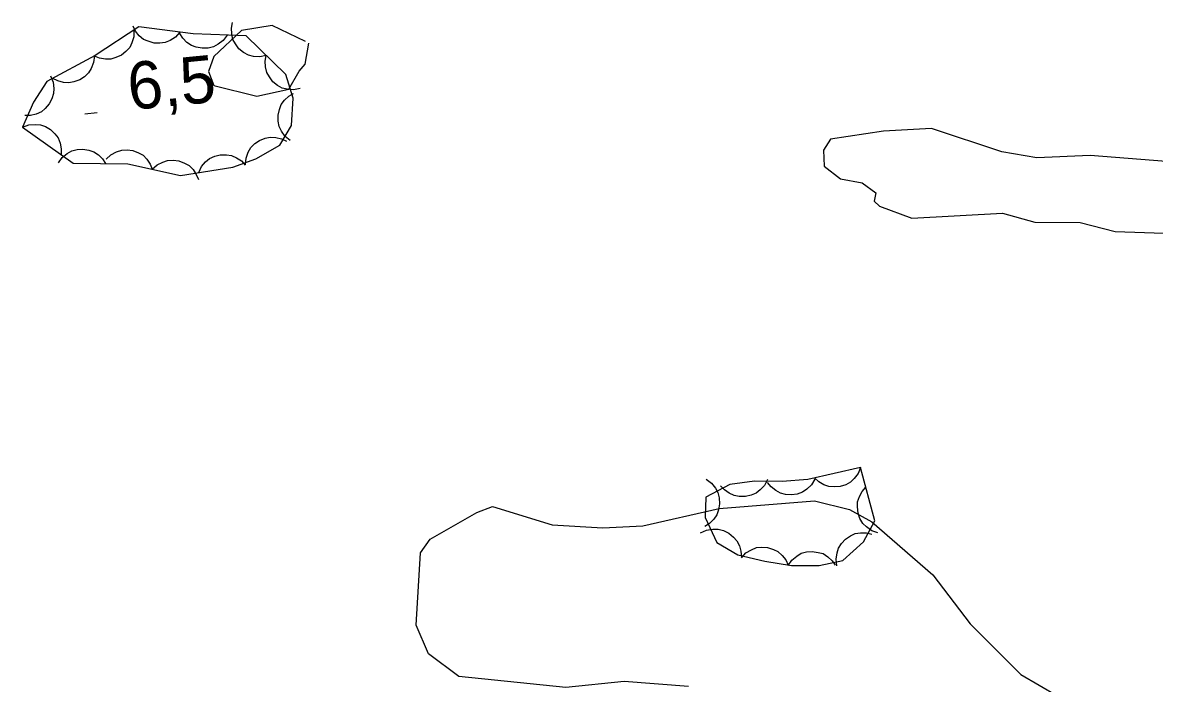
# Model space of a CAD drawing. Extents: x 336540 to 340074, y 5572036 to 5573747.
# Drawn here: x 336829.9 to 336901.8, y 5572687.6 to 5572729.5 of the extents above; entities that cross this region are included whole.
import ezdxf

# ---------------------------------------------------------------- set-up
doc = ezdxf.new("R2010")
doc.units = 0
for name, color, linetype in [('Niveau 2', 7, 'Continuous'), ('Niveau 3', 7, 'Continuous'), ('Niveau 44', 7, 'Continuous')]:
    doc.layers.add(name, color=color, linetype=linetype)

msp = doc.modelspace()

# ---------------------------------------------------------------- linework, layer by layer
at = {"layer": 'Niveau 2'}
for points in [[(336847.91, 5572728.31), (336845.78, 5572729.32), (336843.85, 5572729.01), (336842.08, 5572727.36), (336841.74, 5572726.4), (336842.09, 5572725.51), (336844.82, 5572724.83), (336846.84, 5572725.27), (336847.5, 5572726.43), (336847.89, 5572726.87), (336848.12, 5572728.2)], [(336904.18, 5572720.57), (336897.73, 5572721.07), (336894.36, 5572720.91), (336892.13, 5572721.3), (336887.66, 5572722.78), (336884.61, 5572722.62), (336881.25, 5572722.1), (336880.8, 5572721.4), (336880.85, 5572720.39), (336881.89, 5572719.58), (336883.26, 5572719.33), (336884.13, 5572718.69), (336884.01, 5572718.17), (336884.36, 5572717.86), (336886.42, 5572717.1), (336892.16, 5572717.4), (336894.22, 5572716.84), (336897.11, 5572716.81), (336899.33, 5572716.24), (336903.06, 5572716.11)], [(336872.22, 5572687.37), (336868.15, 5572687.69), (336864.44, 5572687.31), (336857.64, 5572688), (336855.71, 5572689.43), (336854.94, 5572691.25), (336855.2, 5572695.85), (336855.83, 5572696.72), (336858.79, 5572698.41), (336859.79, 5572698.79), (336863.58, 5572697.63), (336866.78, 5572697.44), (336869.33, 5572697.57), (336874.18, 5572698.67), (336880.23, 5572699.16), (336882.46, 5572698.59), (336883.87, 5572697.82), (336887.75, 5572694.46), (336890.12, 5572691.35), (336893.33, 5572688.13), (336896.82, 5572686.1)]]:
    msp.add_lwpolyline(points, dxfattribs=at)
at = {"layer": 'Niveau 3'}
msp.add_line((336833.88, 5572723.71), (336834.68, 5572723.79), dxfattribs=at)
at = {"layer": 'Niveau 44'}
for points in [[(336829.94, 5572722.87), (336833.15, 5572720.59), (336836.62, 5572720.53), (336839.96, 5572719.79), (336843.3, 5572720.33), (336844.75, 5572720.86), (336846.27, 5572721.72), (336847.01, 5572722.97), (336847.13, 5572724.71), (336846.65, 5572726.21), (336844.13, 5572728.66), (336840.77, 5572728.79), (336837.33, 5572729.23), (336834.54, 5572727.41), (336831.48, 5572725.76), (336830.64, 5572724.46), (336829.94, 5572722.87)], [(336837.01, 5572729.02), (336837, 5572728.6), (336836.88, 5572728.22), (336836.74, 5572727.92), (336836.5, 5572727.66), (336836.21, 5572727.43), (336835.86, 5572727.28), (336835.55, 5572727.18), (336835.2, 5572727.18), (336834.83, 5572727.24), (336834.5, 5572727.38)], [(336839.93, 5572728.9), (336839.65, 5572728.58), (336839.31, 5572728.37), (336839, 5572728.24), (336838.66, 5572728.19), (336838.29, 5572728.2), (336837.92, 5572728.32), (336837.62, 5572728.44), (336837.35, 5572728.67), (336837.11, 5572728.96), (336836.95, 5572729.28)], [(336845.41, 5572727.41), (336845, 5572727.33), (336844.6, 5572727.36), (336844.28, 5572727.44), (336843.97, 5572727.61), (336843.68, 5572727.84), (336843.46, 5572728.15), (336843.29, 5572728.44), (336843.22, 5572728.78), (336843.2, 5572729.15), (336843.26, 5572729.5)], [(336842.92, 5572728.71), (336842.67, 5572728.37), (336842.35, 5572728.13), (336842.06, 5572727.97), (336841.72, 5572727.89), (336841.35, 5572727.87), (336840.97, 5572727.95), (336840.66, 5572728.05), (336840.37, 5572728.25), (336840.11, 5572728.52), (336839.92, 5572728.82)], [(336834.5, 5572727.39), (336834.45, 5572726.97), (336834.3, 5572726.6), (336834.13, 5572726.31), (336833.87, 5572726.07), (336833.57, 5572725.87), (336833.2, 5572725.74), (336832.88, 5572725.67), (336832.53, 5572725.7), (336832.18, 5572725.8), (336831.86, 5572725.96)], [(336847.56, 5572725.32), (336847.15, 5572725.24), (336846.75, 5572725.27), (336846.43, 5572725.35), (336846.12, 5572725.52), (336845.83, 5572725.75), (336845.61, 5572726.06), (336845.44, 5572726.34), (336845.37, 5572726.69), (336845.35, 5572727.06), (336845.41, 5572727.41)], [(336831.71, 5572726.12), (336831.88, 5572725.73), (336831.92, 5572725.33), (336831.91, 5572725), (336831.8, 5572724.67), (336831.63, 5572724.34), (336831.37, 5572724.06), (336831.13, 5572723.84), (336830.8, 5572723.7), (336830.44, 5572723.61), (336830.08, 5572723.6)], [(336846.94, 5572722.02), (336846.62, 5572722.27), (336846.38, 5572722.61), (336846.23, 5572722.9), (336846.16, 5572723.25), (336846.16, 5572723.62), (336846.25, 5572723.99), (336846.36, 5572724.3), (336846.57, 5572724.58), (336846.84, 5572724.83), (336847.15, 5572725.01)], [(336829.94, 5572722.87), (336830.33, 5572723.02), (336830.74, 5572723.04), (336831.07, 5572723.02), (336831.4, 5572722.9), (336831.71, 5572722.71), (336831.99, 5572722.44), (336832.19, 5572722.18), (336832.32, 5572721.86), (336832.39, 5572721.49), (336832.39, 5572721.13)], [(336844.09, 5572720.49), (336844.13, 5572720.9), (336844.27, 5572721.28), (336844.43, 5572721.57), (336844.69, 5572721.82), (336844.99, 5572722.03), (336845.35, 5572722.16), (336845.67, 5572722.23), (336846.02, 5572722.21), (336846.38, 5572722.12), (336846.7, 5572721.97)], [(336832.21, 5572720.61), (336832.45, 5572720.95), (336832.77, 5572721.2), (336833.06, 5572721.37), (336833.4, 5572721.45), (336833.77, 5572721.48), (336834.14, 5572721.4), (336834.46, 5572721.31), (336834.75, 5572721.11), (336835.02, 5572720.86), (336835.21, 5572720.55)], [(336835.25, 5572720.83), (336835.55, 5572721.12), (336835.91, 5572721.3), (336836.23, 5572721.41), (336836.58, 5572721.42), (336836.94, 5572721.38), (336837.3, 5572721.23), (336837.59, 5572721.08), (336837.83, 5572720.83), (336838.04, 5572720.52), (336838.17, 5572720.19)], [(336841.12, 5572719.98), (336841.29, 5572720.36), (336841.56, 5572720.66), (336841.81, 5572720.87), (336842.14, 5572721.02), (336842.49, 5572721.11), (336842.88, 5572721.1), (336843.2, 5572721.07), (336843.52, 5572720.92), (336843.83, 5572720.72), (336844.08, 5572720.46)], [(336838.17, 5572720.19), (336838.48, 5572720.47), (336838.84, 5572720.65), (336839.15, 5572720.76), (336839.51, 5572720.78), (336839.87, 5572720.73), (336840.23, 5572720.58), (336840.51, 5572720.43), (336840.76, 5572720.18), (336840.97, 5572719.87), (336841.1, 5572719.54)], [(336883.16, 5572701.27), (336879.8, 5572700.5), (336878.18, 5572700.38), (336876.43, 5572700.4), (336874.85, 5572700.19), (336873.32, 5572699.38), (336873.28, 5572698.1), (336874.02, 5572696.51), (336875.36, 5572695.72), (336877.07, 5572695.31), (336878.77, 5572695.04), (336880.52, 5572695.05), (336882.04, 5572695.37), (336883.34, 5572696.54), (336884.06, 5572697.87), (336883.16, 5572701.27)], [(336883.16, 5572701.27), (336883.01, 5572700.88), (336882.76, 5572700.56), (336882.52, 5572700.33), (336882.21, 5572700.17), (336881.86, 5572700.05), (336881.48, 5572700.03), (336881.15, 5572700.05), (336880.82, 5572700.17), (336880.5, 5572700.35), (336880.24, 5572700.6)], [(336873.36, 5572700.53), (336873.69, 5572700.28), (336873.94, 5572699.96), (336874.1, 5572699.67), (336874.18, 5572699.33), (336874.2, 5572698.96), (336874.13, 5572698.58), (336874.03, 5572698.27), (336873.83, 5572697.98), (336873.57, 5572697.72), (336873.26, 5572697.53)], [(336877.24, 5572700.51), (336877.06, 5572700.13), (336876.78, 5572699.84), (336876.52, 5572699.63), (336876.2, 5572699.5), (336875.84, 5572699.42), (336875.45, 5572699.43), (336875.13, 5572699.48), (336874.81, 5572699.63), (336874.51, 5572699.84), (336874.27, 5572700.11)], [(336880.25, 5572700.53), (336880.04, 5572700.17), (336879.74, 5572699.89), (336879.47, 5572699.7), (336879.14, 5572699.58), (336878.78, 5572699.53), (336878.39, 5572699.56), (336878.07, 5572699.63), (336877.77, 5572699.8), (336877.48, 5572700.03), (336877.25, 5572700.31)], [(336884.26, 5572697.11), (336883.87, 5572697.25), (336883.54, 5572697.49), (336883.3, 5572697.72), (336883.12, 5572698.03), (336883, 5572698.37), (336882.96, 5572698.76), (336882.97, 5572699.08), (336883.08, 5572699.42), (336883.26, 5572699.74), (336883.49, 5572700.01)], [(336873, 5572697.11), (336873.38, 5572697.29), (336873.78, 5572697.35), (336874.11, 5572697.35), (336874.45, 5572697.26), (336874.78, 5572697.1), (336875.08, 5572696.85), (336875.3, 5572696.62), (336875.46, 5572696.3), (336875.56, 5572695.95), (336875.59, 5572695.59)], [(336881.65, 5572695.02), (336881.6, 5572695.44), (336881.66, 5572695.84), (336881.75, 5572696.15), (336881.95, 5572696.45), (336882.2, 5572696.72), (336882.52, 5572696.92), (336882.81, 5572697.07), (336883.16, 5572697.12), (336883.53, 5572697.12), (336883.88, 5572697.03)], [(336875.59, 5572695.54), (336875.88, 5572695.85), (336876.23, 5572696.05), (336876.54, 5572696.18), (336876.89, 5572696.21), (336877.25, 5572696.19), (336877.62, 5572696.07), (336877.91, 5572695.93), (336878.17, 5572695.69), (336878.4, 5572695.4), (336878.56, 5572695.07)], [(336878.55, 5572695.04), (336878.79, 5572695.39), (336879.1, 5572695.64), (336879.38, 5572695.82), (336879.72, 5572695.91), (336880.09, 5572695.94), (336880.47, 5572695.88), (336880.78, 5572695.8), (336881.08, 5572695.6), (336881.35, 5572695.35), (336881.55, 5572695.06)]]:
    msp.add_lwpolyline(points, dxfattribs=at)

# ---------------------------------------------------------------- texts
at = {"layer": 'Niveau 3'}
msp.add_text('6,5    ', height=3, rotation=5.5424, dxfattribs=at).set_placement((336836.75, 5572723.95))

doc.saveas('drawing.dxf')
